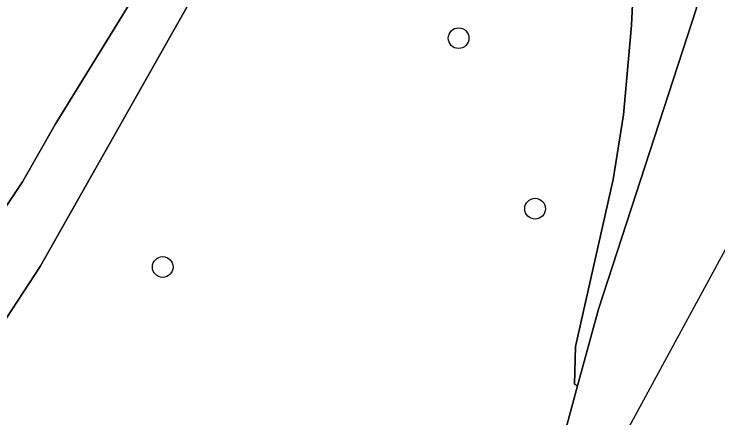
# Model space of a CAD drawing. Extents: x 159817 to 160765, y 380688 to 381638.
# Drawn here: x 160529.48 to 160562.74, y 380844.34 to 380863.4 of the extents above; entities that cross this region are included whole.
import ezdxf

# ---------------------------------------------------------------- set-up
doc = ezdxf.new("R2010")
doc.units = 0
for name, color, linetype in [('IMGEO_Boom', 7, 'Continuous'), ('IMGEO_Groenvoorziening', 7, 'Continuous'), ('IMGEO_Loofbos', 7, 'Continuous'), ('IMGEO_Oever', 7, 'Continuous'), ('IMGEO_Voetpad_gesloten', 7, 'Continuous'), ('IMGEO_Waterloop', 7, 'Continuous')]:
    doc.layers.add(name, color=color, linetype=linetype)

msp = doc.modelspace()

# ---------------------------------------------------------------- linework, layer by layer
at = {"layer": 'IMGEO_Boom'}
for centre in [(160550.481, 380862.263), (160554.097, 380854.214), (160536.5, 380851.461)]:
    msp.add_circle(centre, 0.489, dxfattribs=at)
at = {"layer": 'IMGEO_Groenvoorziening'}
msp.add_lwpolyline([(160517.109, 380856.888), (160522.946, 380845.116), (160529.874, 380855.486), (160531.416, 380858.189), (160534.914, 380863.847), (160524.191, 380866.664), (160521.13, 380867.498), (160512.494, 380869.725), (160500, 380872.779), (160489.511, 380875.342)], dxfattribs=at)
at = {"layer": 'IMGEO_Loofbos'}
for points in [[(160559.283, 380869.815), (160559.365, 380870.134), (160559.389, 380870.28), (160555.906, 380870.841), (160554.21, 380870.789), (160552.435, 380870.538), (160548.219, 380869.69), (160539.672, 380867.33), (160530.707, 380851.492), (160528.012, 380847.388)], [(160555.386, 380843.224), (160556.093, 380845.856), (160555.953, 380845.927), (160556.007, 380847.705), (160557.779, 380855.585), (160558.273, 380858.639), (160558.656, 380862.874), (160558.886, 380867.729)]]:
    msp.add_lwpolyline(points, dxfattribs=at)
at = {"layer": 'IMGEO_Oever'}
msp.add_lwpolyline([(160558.886, 380867.729), (160558.656, 380862.874), (160558.273, 380858.639), (160557.779, 380855.585), (160556.007, 380847.705), (160555.953, 380845.927), (160556.093, 380845.856), (160557.1, 380849.475), (160561.717, 380863.684), (160562.38, 380869.285), (160562.436, 380869.608), (160562.843, 380871.947)], dxfattribs=at)
at = {"layer": 'IMGEO_Voetpad_gesloten'}
msp.add_lwpolyline([(160528.012, 380847.388), (160530.707, 380851.492), (160539.672, 380867.33), (160536.629, 380866.49), (160535.664, 380865.066), (160534.914, 380863.847), (160531.416, 380858.189), (160529.874, 380855.486), (160522.946, 380845.116), (160514.856, 380833.007), (160507.077, 380822.247)], dxfattribs=at)
at = {"layer": 'IMGEO_Waterloop'}
for points in [[(160384.927, 380761.571), (160475.027, 380765.122), (160534.144, 380799.043), (160569.554, 380864.182), (160572.476, 380877.238), (160583.018, 380924.335)], [(160565.733, 380889.841), (160565.349, 380886.344), (160565.279, 380885.94), (160564.678, 380882.491), (160564.148, 380879.444), (160563.393, 380875.104), (160562.843, 380871.947), (160562.436, 380869.608), (160562.38, 380869.285), (160561.717, 380863.684), (160557.1, 380849.475), (160556.093, 380845.856), (160555.386, 380843.224), (160554.424, 380840.674), (160553.122, 380838.178), (160551.728, 380834.7), (160547.392, 380826.555), (160544.2, 380821.3), (160542.555, 380819.019), (160535.747, 380812.512), (160527.164, 380803.826)]]:
    msp.add_lwpolyline(points, dxfattribs=at)

doc.saveas('drawing.dxf')
